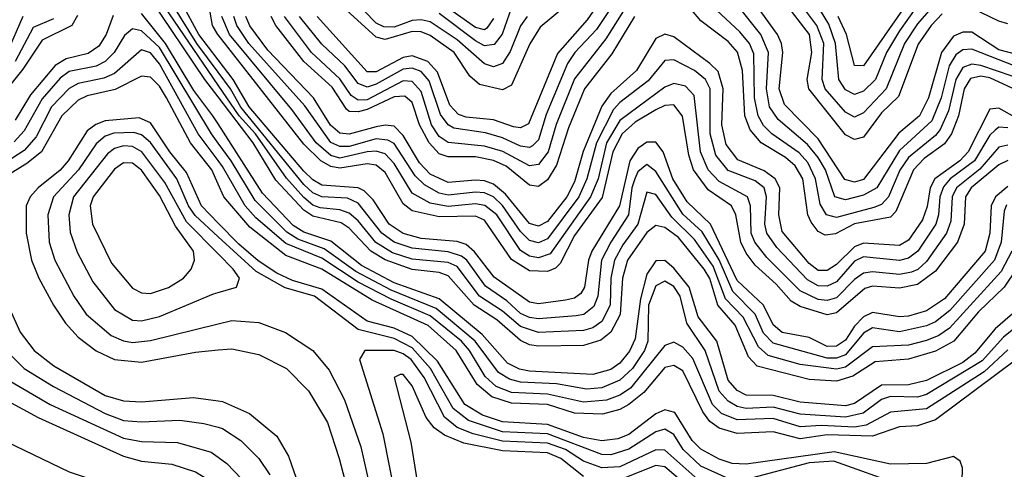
# Model space of a CAD drawing. Header units: inches. Extents: x 990535 to 1117859, y 769386 to 892122.
# Tile 658 of 1056: x 1089560 to 1091742, y 827506 to 828503. Entities that reach past the tile are written whole.
import ezdxf

# ---------------------------------------------------------------- set-up
doc = ezdxf.new("R2010")
doc.units = ezdxf.units.IN
doc.header["$MEASUREMENT"] = 0
doc.layers.add('B0882', color=7, linetype='Continuous')
doc.layers.add('B0892', color=7, linetype='Continuous')

msp = doc.modelspace()

# ---------------------------------------------------------------- linework, layer by layer
at = {"layer": 'B0882', "color": 5}
for points, elevation in [([(1090000, 828331.9), (1089970.6, 828370.6), (1089850, 828550)], 4580), ([(1090000, 828358.1), (1089870, 828548.8)], 4560), ([(1090000, 828386.7), (1089952.5, 828450), (1089898, 828538)], 4540), ([(1090000, 828413.6), (1089956.9, 828470), (1089919.9, 828539.9)], 4520), ([(1090000, 828469.4), (1089999.5, 828470), (1089987.4, 828490), (1089977, 828550)], 4480), ([(1090000, 828271.8), (1089988.4, 828290), (1089946.2, 828346.3), (1089883.4, 828450), (1089830, 828516.6)], 4620), ([(1089688.1, 828511.9), (1089675.9, 828490), (1089610, 828457.4), (1089566.9, 828393.1), (1089495.6, 828304.4)], 4580), ([(1089566.9, 828510), (1089532.2, 828430)], 4540), ([(1089634.9, 828505.1), (1089590, 828485.7), (1089549.9, 828410)], 4560), ([(1089767.5, 828512.5), (1089751.6, 828470), (1089735.6, 828444.4), (1089712.3, 828427.7), (1089663.5, 828416.5), (1089638.8, 828401.2), (1089584, 828336), (1089550, 828280.5)], 4620), ([(1090000, 828229.4), (1089985, 828250), (1089870, 828441.1), (1089830, 828478.2), (1089810, 828482.7), (1089792.3, 828467.7), (1089769.6, 828430.4), (1089749.9, 828410.1), (1089730, 828400.2), (1089670, 828388.2), (1089650, 828373.3), (1089610, 828327.4), (1089570, 828256.3), (1089547.6, 828232.4)], 4640), ([(1090000, 828191), (1089955.5, 828250), (1089870, 828404.8), (1089850, 828429.2), (1089830, 828436.1), (1089770, 828383.5), (1089746.7, 828373.3), (1089690, 828361.3), (1089670, 828350.4), (1089631, 828310), (1089596.9, 828243.1), (1089570, 828213), (1089530, 828187.2)], 4660), ([(1090000, 828138.4), (1089986.2, 828170), (1089938.5, 828230), (1089885.8, 828330), (1089870, 828355.8), (1089850, 828375.5), (1089830, 828377.5), (1089772, 828348), (1089710, 828334), (1089690, 828324.6), (1089653.8, 828290), (1089608.4, 828210), (1089576, 828184), (1089488.1, 828130)], 4680), ([(1090000, 828052.1), (1089962.9, 828090), (1089930, 828164.3), (1089893, 828210), (1089850, 828274.6), (1089825.2, 828285.2), (1089750, 828278.6), (1089729.1, 828270.9), (1089710, 828256.2), (1089667.9, 828190), (1089650, 828169.6), (1089601.4, 828130), (1089583.6, 828110), (1089574.8, 828090), (1089574.6, 828030), (1089586.5, 827970), (1089602.6, 827930), (1089635.4, 827870), (1089661.4, 827830), (1089690, 827799.3), (1089730, 827769.1), (1089770, 827750), (1089830, 827744), (1089950, 827766), (1090000, 827770.8)], 4720), ([(1090000, 828021.9), (1089948.8, 828068.8), (1089934.6, 828090), (1089908.7, 828150), (1089850, 828230.8), (1089830, 828247.7), (1089812.9, 828252.9), (1089768.5, 828251.5), (1089750, 828244.5), (1089730, 828228), (1089690.2, 828170), (1089635.2, 828110), (1089622.4, 828070), (1089625.6, 828010), (1089638.2, 827970), (1089680.5, 827890), (1089707.8, 827850), (1089762.7, 827802.7), (1089790, 827790.8), (1089810, 827787.6), (1089850, 827791.7), (1090000, 827828.8)], 4740), ([(1090000, 827984), (1089930, 828054.8), (1089882, 828142), (1089831.2, 828210), (1089810, 828222.1), (1089790, 828223.4), (1089770, 828217.3), (1089754.7, 828205.3), (1089679.2, 828110), (1089668.9, 828070), (1089672.3, 828032.3), (1089687.6, 827987.6), (1089722.1, 827922.1), (1089770, 827860.6), (1089810, 827837), (1089830, 827835.2), (1089870, 827845.1), (1089990, 827895.3), (1090000, 827898.2)], 4760), ([(1089497.4, 827950), (1089561.1, 827810), (1089592, 827770), (1089635.8, 827735.8), (1089749.7, 827670), (1089790, 827657.9), (1089830, 827656), (1089945.2, 827665.2), (1090000, 827658.1)], 4680), ([(1089539.9, 827760.1), (1089570.4, 827730), (1089635.1, 827690), (1089750, 827630.2), (1089790, 827614.6), (1089830, 827611.6), (1089915.2, 827615.2), (1089968.1, 827608.1), (1090000, 827599.5)], 4660), ([(1089528.3, 827708.3), (1089628, 827650), (1089790, 827575.5), (1089830, 827567.8), (1089910, 827566), (1089984.4, 827544.4), (1090000, 827533.3)], 4640), ([(1089490, 827681.2), (1089601, 827621), (1089790, 827535.6), (1089830, 827524.7), (1089897.5, 827517.5), (1089950, 827500.9), (1089990, 827476.5), (1090000, 827466.6)], 4620), ([(1089530, 827568.2), (1089670, 827500.5), (1089770, 827467.6), (1089866.9, 827426.9), (1089919, 827399), (1089951.6, 827371.6), (1089965.8, 827345.8), (1090000, 827254.9)], 4580)]:
    msp.add_lwpolyline(points, dxfattribs=dict(at, elevation=elevation))
at = {"layer": 'B0882', "color": 5, "elevation": 4780}
msp.add_lwpolyline([(1089790, 828185.4), (1089770, 828171.7), (1089723.1, 828110), (1089716.2, 828090), (1089721.2, 828050), (1089763.4, 827963.4), (1089810, 827907.5), (1089830, 827897.1), (1089850, 827895.8), (1089890, 827909.2), (1089922.9, 827930), (1089939.9, 827950), (1089947.7, 827970), (1089945.2, 827990), (1089905.2, 828045.2), (1089870, 828112.9), (1089830, 828169.2), (1089810, 828184.6)], close=True, dxfattribs=at)
at = {"layer": 'B0892', "color": 5}
for points, elevation in [([(1091550, 828534.2), (1091510, 828478), (1091481.1, 828430), (1091456.5, 828370), (1091430, 828344.5), (1091410, 828337.4), (1091390, 828347.5), (1091375.6, 828370), (1091368.5, 828450), (1091353, 828493), (1091270, 828630.2)], 4240), ([(1090874.9, 828585.1), (1090817.7, 828502.3), (1090751.8, 828428.2), (1090687.7, 828272.3), (1090670, 828263.4), (1090654.7, 828265.3), (1090610, 828281.1), (1090550, 828286.7), (1090532.5, 828292.5), (1090513.4, 828313.4), (1090486.4, 828386.4), (1090464.4, 828410), (1090430, 828423.1), (1090410, 828419.1), (1090350, 828387.2), (1090330, 828387.7), (1090219.1, 828510)], 4320), ([(1090890, 828559.4), (1090838.8, 828481.2), (1090790.7, 828430), (1090774, 828406), (1090727.1, 828292.9), (1090710, 828236.9), (1090696.7, 828223.4), (1090690, 828219.6), (1090670, 828222.3), (1090630, 828241.4), (1090592.3, 828252.3), (1090522.5, 828262.5), (1090509.8, 828269.8), (1090492.6, 828292.6), (1090467.3, 828367.3), (1090450, 828388), (1090430, 828395.4), (1090410, 828393), (1090350, 828359.7), (1090330, 828353.3), (1090310, 828361.5), (1090280.9, 828400.9), (1090230, 828448.3), (1090180.1, 828510)], 4340), ([(1091770, 828425.6), (1091730, 828436.3), (1091670, 828474.9), (1091650, 828475.6), (1091630, 828466.3), (1091603, 828430), (1091573.9, 828330), (1091554.5, 828290), (1091508.7, 828251.3), (1091430, 828148.5), (1091410, 828142.6), (1091388.5, 828148.5), (1091330, 828238.9), (1091254.8, 828314.8), (1091243.2, 828350), (1091251.3, 828430), (1091248.8, 828450), (1091239.6, 828470), (1091170, 828567)], 4320), ([(1090684.6, 828510), (1090670.4, 828489.6), (1090647.3, 828432.7), (1090630, 828405.7), (1090610, 828398.1), (1090590, 828404.9), (1090530, 828458.2), (1090470, 828498.3), (1090450, 828502.9), (1090430, 828501.1), (1090390, 828486.7), (1090366.9, 828486.9), (1090350, 828494.9), (1090297.7, 828550)], 4260), ([(1090610, 828505.6), (1090595.7, 828484.3), (1090590, 828480.8), (1090570, 828485.8), (1090485.6, 828545.6)], 4220), ([(1091790, 828337.4), (1091710, 828374), (1091690, 828377.7), (1091667.1, 828372.9), (1091653.1, 828350), (1091640.7, 828290), (1091625, 828250), (1091610, 828228.1), (1091564.7, 828195.3), (1091540.8, 828170), (1091502.2, 828077.8), (1091490, 828065.5), (1091410, 828050.4), (1091368.2, 828028.2), (1091345, 828025), (1091330, 828033.2), (1091314.1, 828054.1), (1091307, 828070), (1091296.1, 828150), (1091279, 828179), (1091257.5, 828197.5), (1091203.3, 828230), (1091178.8, 828258.8), (1091167.2, 828290), (1091162.3, 828390), (1091150.7, 828430.7), (1091130, 828454.3), (1091070, 828500.6), (1091030, 828548.4)], 4380), ([(1091604.3, 828515.7), (1091580.3, 828490), (1091551.5, 828448.5), (1091507.5, 828332.5), (1091470, 828296.4), (1091430, 828242.7), (1091410, 828237.2), (1091390, 828248), (1091308.7, 828350), (1091305.4, 828370), (1091315.9, 828430), (1091310.2, 828470), (1091258.2, 828538.2)], 4280), ([(1091590, 828539.2), (1091550, 828493.7), (1091521.3, 828450), (1091480.4, 828350), (1091430, 828296.5), (1091410, 828287.2), (1091390, 828297.6), (1091345.4, 828350), (1091338.3, 828370), (1091342.4, 828450), (1091326.6, 828490), (1091282.8, 828550)], 4260), ([(1091533.8, 828550), (1091430, 828400.3), (1091410, 828401.6), (1091392.2, 828470), (1091374.3, 828510)], 4220), ([(1090905.9, 828534.1), (1090859.3, 828460.7), (1090790, 828371.8), (1090749.3, 828270.7), (1090731.6, 828210), (1090710, 828181.6), (1090690, 828179.3), (1090630.7, 828210.7), (1090590, 828222.8), (1090510, 828230.5), (1090490, 828244.2), (1090472.9, 828270), (1090450, 828344.1), (1090430, 828365.9), (1090410, 828367.5), (1090330, 828325.3), (1090310, 828324.2), (1090295.1, 828335.1), (1090270, 828371.9), (1090207.1, 828430), (1090146.9, 828510)], 4360), ([(1090770, 828533.2), (1090713.4, 828486.6), (1090690.5, 828449.5), (1090650, 828357.8), (1090630, 828347.7), (1090579.2, 828359.2), (1090558.1, 828378.1), (1090523, 828430), (1090470, 828468.1), (1090450, 828476.2), (1090430, 828476.7), (1090370, 828459.2), (1090350, 828464), (1090284.1, 828524.1)], 4280), ([(1090650.3, 828530), (1090629.2, 828470.8), (1090611.8, 828448.2), (1090590, 828445.2), (1090570, 828456.1), (1090490, 828516.8)], 4240), ([(1091794.4, 828365.6), (1091690, 828401.7), (1091670, 828404.3), (1091650, 828396.7), (1091634.8, 828370), (1091618.9, 828301.1), (1091600.4, 828259.6), (1091590, 828246.2), (1091530, 828197.1), (1091510.6, 828169.4), (1091485.9, 828110), (1091470, 828093.1), (1091453.1, 828086.9), (1091370, 828064.5), (1091348, 828070), (1091334, 828094), (1091323.9, 828150), (1091306.7, 828186.7), (1091287.7, 828207.7), (1091227.1, 828250), (1091208.7, 828268.7), (1091196.9, 828290), (1091188.9, 828330), (1091187.1, 828427.1), (1091177.4, 828450), (1091155.9, 828475.9), (1091093.9, 828533.9)], 4360), ([(1091770, 828398.3), (1091670, 828437.4), (1091650, 828436.2), (1091634.7, 828425.3), (1091619.7, 828400.3), (1091602.4, 828330), (1091581.3, 828278.7), (1091510, 828213), (1091460, 828130), (1091430, 828113.7), (1091390, 828103.9), (1091366.4, 828110), (1091345.7, 828170), (1091330, 828197.5), (1091306, 828226), (1091241.4, 828281.4), (1091221.7, 828310), (1091215.4, 828350), (1091219.6, 828430), (1091202.7, 828470), (1091150, 828535.7)], 4340), ([(1091750, 828494), (1091730, 828499.3), (1091670, 828528.5)], 4280), ([(1091750, 828225.1), (1091730, 828220.5), (1091688.2, 828171.8), (1091636, 828130), (1091626.7, 828110), (1091624, 828056), (1091614.4, 828030), (1091570, 827966.7), (1091550.5, 827949.5), (1091536.4, 827943.6), (1091510, 827938.1), (1091450, 827944.1), (1091430, 827940.7), (1091410, 827926.8), (1091370, 827886.7), (1091350, 827880.3), (1091330, 827882.7), (1091290, 827901.6), (1091216, 827976), (1091189.3, 828010), (1091181.6, 828030), (1091179.8, 828090), (1091173.2, 828110), (1091110, 828144.3), (1091086.1, 828170), (1091068.7, 828210), (1091054.9, 828334.8), (1091035.6, 828355.6), (1091010, 828361.3), (1090990, 828353.1), (1090890, 828279.4), (1090860.7, 828230), (1090842, 828150), (1090825.5, 828110), (1090735.9, 827984.1), (1090710, 827974.7), (1090690, 827978.7), (1090670, 827991), (1090617.3, 828070), (1090591.3, 828091.3), (1090570, 828094.9), (1090510, 828088.7), (1090470, 828096.3), (1090430, 828118.6), (1090390, 828184.1), (1090370, 828205.7), (1090350, 828211.7), (1090330, 828210), (1090270, 828196.3), (1090250, 828201.9), (1090217.5, 828230), (1090163.5, 828303.5), (1090025.5, 828470), (1090008.2, 828510)], 4460), ([(1091750, 828263.3), (1091730, 828264.8), (1091721.7, 828258.3), (1091710, 828247), (1091675.9, 828190), (1091622.2, 828150), (1091607.3, 828132.7), (1091599.6, 828110), (1091596.7, 828070), (1091590.5, 828050), (1091550.5, 827989.5), (1091530, 827974.2), (1091510, 827969.5), (1091430, 827977.4), (1091410, 827967.4), (1091370, 827922.1), (1091350, 827912.1), (1091330, 827912.7), (1091306.2, 827926.2), (1091237.8, 827997.8), (1091216.2, 828030), (1091211.3, 828050), (1091215.3, 828110), (1091210, 828130), (1091190, 828145.8), (1091130, 828168.5), (1091102.6, 828202.6), (1091090.5, 828250), (1091090.3, 828350), (1091080.1, 828370), (1091055.7, 828390), (1091010, 828413.9), (1090990, 828412.2), (1090952.8, 828367.2), (1090890, 828319.1), (1090876.2, 828303.8), (1090838.7, 828230), (1090817.2, 828150), (1090799.3, 828110), (1090730, 828016.8), (1090710, 828008.4), (1090690, 828013.7), (1090670, 828033.4), (1090630, 828091.1), (1090610, 828110.1), (1090590, 828118.9), (1090570, 828120.7), (1090510, 828114), (1090490, 828118.7), (1090457, 828137), (1090436.8, 828156.8), (1090390, 828228.7), (1090376.3, 828236.2), (1090350, 828238.6), (1090290, 828222.1), (1090270, 828221.8), (1090250, 828230.5), (1090192, 828312), (1090068.3, 828450), (1090041.6, 828490), (1090035, 828510)], 4440), ([(1091795.9, 828270), (1091730, 828306.8), (1091710, 828304.5), (1091662, 828210), (1091643.6, 828190), (1091588, 828150), (1091577.6, 828130), (1091571.3, 828088.7), (1091560.9, 828059.1), (1091530, 828014), (1091510, 828002.7), (1091430, 828007.6), (1091410, 827999.6), (1091370, 827960.1), (1091350, 827947.1), (1091330, 827947.3), (1091310, 827962.5), (1091250, 828033.7), (1091242.2, 828070), (1091244.8, 828130), (1091234.3, 828150), (1091210, 828168), (1091152, 828192), (1091126.1, 828226.1), (1091116.2, 828270), (1091119.2, 828350), (1091107.9, 828387.9), (1091090, 828406.1), (1091010, 828464.8), (1090990, 828471), (1090970, 828460.9), (1090927.2, 828390), (1090870, 828339.4), (1090850, 828311.2), (1090809, 828211), (1090790, 828143.8), (1090772.7, 828110), (1090730, 828055.6), (1090710, 828045.2), (1090690, 828050.9), (1090636.5, 828116.5), (1090610, 828138.2), (1090590, 828145.8), (1090570, 828147.2), (1090510, 828141.9), (1090470, 828160.6), (1090445.9, 828185.9), (1090410, 828246.3), (1090390, 828266.6), (1090370, 828269.2), (1090350, 828265.7), (1090290, 828249), (1090270, 828251.7), (1090249, 828269), (1090211.2, 828330), (1090110, 828435.7), (1090070, 828489.3), (1090061.7, 828510)], 4420), ([(1090922.7, 828510), (1090872.6, 828427.4), (1090811.7, 828350), (1090776.7, 828263.3), (1090750, 828180.4), (1090730, 828148.1), (1090710, 828133.4), (1090690, 828135.8), (1090638.1, 828178.1), (1090610, 828191.1), (1090570, 828198.8), (1090510, 828198.7), (1090490, 828205.5), (1090467.4, 828230), (1090446.6, 828270), (1090430, 828319.3), (1090413.7, 828333.7), (1090390, 828331.9), (1090330, 828303.6), (1090310, 828298.6), (1090290, 828299.6), (1090284.6, 828304.5), (1090253, 828353), (1090190, 828410.5), (1090127.8, 828490), (1090117.2, 828510)], 4380), ([(1091750, 828191.1), (1091730, 828181.1), (1091669, 828130), (1091656.1, 828110), (1091653.1, 828050), (1091638.7, 828010), (1091590, 827945.4), (1091550, 827916.1), (1091510, 827908), (1091450, 827912.3), (1091433.1, 827906.9), (1091370, 827853.3), (1091350, 827849), (1091290, 827867.4), (1091270, 827879.1), (1091236.9, 827916.9), (1091190, 827959), (1091170, 827985.4), (1091158.4, 828010), (1091147, 828070), (1091137.3, 828090), (1091085.9, 828125.9), (1091053.7, 828170), (1091042.9, 828202.9), (1091028.9, 828288.9), (1091010, 828314.4), (1090990, 828312.6), (1090970, 828302.8), (1090924.2, 828275.8), (1090895.7, 828250), (1090874.9, 828210), (1090850.9, 828109.1), (1090790, 828024.5), (1090757.7, 827962.3), (1090747.9, 827952.1), (1090730, 827944.4), (1090690, 827946.2), (1090650, 827971.2), (1090590, 828058.4), (1090570, 828067.3), (1090490, 828065.7), (1090430, 828079.3), (1090410, 828094.8), (1090370, 828163.9), (1090350, 828180.6), (1090330, 828183.6), (1090270, 828174.1), (1090250, 828177.5), (1090227.4, 828190), (1090190, 828226.9), (1090000, 828469.4)], 4480), ([(1091750, 828132.9), (1091722.4, 828110), (1091713.4, 828090), (1091710, 828029.8), (1091699.9, 827990), (1091610, 827884.1), (1091570, 827857.2), (1091530, 827845.9), (1091510, 827844.2), (1091450, 827854.1), (1091430, 827844.4), (1091410, 827823.9), (1091390, 827792.7), (1091370, 827779.1), (1091350, 827778.3), (1091310, 827798.4), (1091250, 827809.6), (1091230, 827826.7), (1091208.4, 827870), (1091150, 827924.7), (1091091.1, 828050), (1091039.3, 828099.3), (1091007.3, 828150), (1090986.4, 828210), (1090970, 828231.7), (1090950, 828231.4), (1090930, 828217.7), (1090912.5, 828190), (1090889.8, 828090), (1090828.5, 827990), (1090820.6, 827970), (1090811.6, 827910), (1090803.8, 827896.2), (1090790, 827885.4), (1090770, 827880.9), (1090710, 827873.4), (1090690, 827876.5), (1090611.9, 827931.9), (1090568.4, 827988.4), (1090550, 828004.5), (1090530, 828011.2), (1090450, 828018.2), (1090410, 828028.7), (1090379, 828050), (1090343.6, 828103.6), (1090323.6, 828123.6), (1090310, 828130.1), (1090230, 828135.9), (1090210, 828147.7), (1090190, 828167.3), (1090068.9, 828310), (1090033.4, 828370), (1090000, 828413.6)], 4520), ([(1091747.2, 828092.8), (1091741.6, 828078.4), (1091735.4, 828010), (1091720.8, 827970), (1091621.4, 827858.6), (1091590, 827833.4), (1091570, 827824.2), (1091510, 827811.3), (1091450, 827819.8), (1091430, 827807.7), (1091390, 827759.7), (1091370, 827752.6), (1091350, 827753), (1091230, 827785.7), (1091208.4, 827808.4), (1091190.2, 827850.2), (1091140.4, 827900.4), (1091110, 827970.9), (1091072.6, 828032.6), (1091030, 828071.5), (1090970, 828166.7), (1090950, 828181.9), (1090930, 828165.4), (1090923.6, 828150), (1090916.8, 828130), (1090909.5, 828070), (1090870, 828009.9), (1090849.6, 827970), (1090841.7, 827890), (1090832.7, 827867.3), (1090810.2, 827849.8), (1090793.5, 827846.5), (1090710, 827839.9), (1090690, 827842.6), (1090670, 827852), (1090639.6, 827879.6), (1090592.5, 827912.5), (1090550.9, 827970), (1090539, 827979), (1090510, 827988.3), (1090430, 827996.3), (1090390, 828010), (1090363.1, 828030), (1090310, 828096.4), (1090287, 828107), (1090230, 828110.1), (1090210, 828119.4), (1090190, 828137.6), (1090050, 828309.3), (1090027.6, 828350), (1090000, 828386.7)], 4540), ([(1091758.6, 827990), (1091735.1, 827944.9), (1091620.5, 827819.5), (1091597, 827803), (1091570, 827791.6), (1091530, 827781.5), (1091450, 827777.7), (1091390, 827732.7), (1091370, 827728.4), (1091290, 827738.5), (1091218.7, 827758.7), (1091197.4, 827777.4), (1091163.2, 827843.2), (1091124.4, 827884.4), (1091096.9, 827956.9), (1091055.8, 828015.8), (1091005.1, 828065.1), (1090970, 828115.5), (1090950, 828120.9), (1090930.4, 828050), (1090896.5, 828003.5), (1090878.5, 827970), (1090870.4, 827930), (1090868.5, 827870), (1090850, 827834.2), (1090830, 827820.1), (1090810, 827813.8), (1090710, 827809.7), (1090670, 827822.6), (1090630, 827857), (1090579, 827890), (1090530, 827955.5), (1090510, 827964.7), (1090430, 827972.2), (1090386.3, 827986.3), (1090349.2, 828009.2), (1090310, 828057), (1090290, 828073.8), (1090270, 828081.7), (1090226.2, 828086.2), (1090210, 828092.1), (1090190, 828109), (1090151.4, 828151.4), (1090082.5, 828250), (1090046.4, 828290), (1090000, 828358.1)], 4560), ([(1091769.1, 827950.9), (1091742, 827910), (1091685, 827855), (1091630.4, 827790), (1091590, 827767.8), (1091530, 827750.6), (1091455.7, 827744.3), (1091406.9, 827713.1), (1091370, 827701.9), (1091310, 827705.2), (1091194.6, 827734.6), (1091175.5, 827755.5), (1091146.1, 827826.1), (1091107.2, 827870), (1091089.4, 827929.4), (1091077.3, 827950), (1091019.9, 828019.9), (1090990, 828042.6), (1090970, 828046.9), (1090950, 828031.2), (1090907.4, 827970), (1090896.1, 827930), (1090890.8, 827849.2), (1090870, 827810), (1090847.8, 827792.2), (1090810, 827780.4), (1090710, 827779.4), (1090690, 827782.2), (1090670, 827791.5), (1090617.3, 827837.3), (1090567.2, 827870), (1090510, 827935.4), (1090490, 827942.3), (1090430, 827948.9), (1090370, 827970.4), (1090338.4, 827990), (1090290, 828041), (1090272.6, 828052.6), (1090210, 828067.6), (1090190, 828080.7), (1090127.5, 828147.5), (1090077.5, 828230), (1090000, 828331.9)], 4580), ([(1091782.2, 827870), (1091722, 827818), (1091676.6, 827763.4), (1091650, 827742.9), (1091570, 827702.8), (1091530, 827693.7), (1091470, 827692.9), (1091410, 827652), (1091390, 827647), (1091290, 827655), (1091230, 827669.6), (1091170, 827670.7), (1091150, 827680.7), (1091130, 827703.8), (1091105.1, 827790), (1091064, 827844), (1091044.1, 827910), (1091010, 827952.5), (1090990, 827969.3), (1090970, 827968.3), (1090950, 827939.2), (1090935.7, 827884.3), (1090924.2, 827795.8), (1090911.8, 827768.2), (1090890, 827741.4), (1090870, 827727.8), (1090830, 827716.2), (1090690, 827724), (1090668, 827728), (1090641.6, 827741.6), (1090584.9, 827804.9), (1090490, 827884.4), (1090390, 827919.7), (1090317.9, 827957.9), (1090250, 828012.2), (1090190, 828031.8), (1090166.6, 828046.6), (1090098.1, 828118.1), (1090000, 828271.8)], 4620), ([(1091804.2, 827850), (1091740.7, 827799.3), (1091693.2, 827746.8), (1091570, 827671.9), (1091550, 827666.1), (1091490, 827668), (1091470, 827660.8), (1091429.1, 827630.9), (1091390, 827622), (1091290, 827628.3), (1091230, 827643.8), (1091170, 827641.3), (1091150, 827645.8), (1091130, 827657.3), (1091110, 827679.8), (1091079.3, 827770), (1091038.4, 827830), (1091024.1, 827890), (1091010, 827911.4), (1090990, 827923), (1090970, 827912.9), (1090953.9, 827870), (1090952.1, 827790), (1090944.8, 827770), (1090918.2, 827730), (1090890, 827703.7), (1090850, 827687.1), (1090816, 827684), (1090750, 827695.7), (1090670, 827699.7), (1090645.8, 827705.8), (1090621.2, 827721.2), (1090569.4, 827790), (1090482.9, 827863), (1090383.4, 827903.4), (1090304.8, 827944.8), (1090235.3, 827995.3), (1090176.7, 828016.7), (1090152, 828032), (1090082, 828101.9), (1090028.7, 828190), (1090000, 828229.4)], 4640), ([(1091750, 827771.1), (1091697.8, 827722.2), (1091570, 827640.1), (1091490, 827632.6), (1091435.8, 827604.2), (1091410, 827599.8), (1091336.5, 827603.5), (1091290, 827600.3), (1091230, 827618.8), (1091150, 827615.9), (1091115.8, 827630), (1091095.9, 827650), (1091052.1, 827752.1), (1091030, 827777), (1091010, 827787.9), (1090990, 827780.5), (1090913.6, 827686.4), (1090890, 827670.6), (1090860.5, 827659.5), (1090810, 827655.1), (1090730, 827672.8), (1090650, 827676.9), (1090616.4, 827690), (1090592, 827712), (1090556.9, 827770), (1090539.1, 827790), (1090470, 827846.7), (1090383.4, 827883.4), (1090310, 827920.8), (1090230, 827974), (1090150, 828007.1), (1090083.5, 828063.5), (1090059.6, 828090), (1090010, 828177.7), (1090000, 828191)], 4660), ([(1091770, 827750.3), (1091590, 827615.7), (1091550, 827602.6), (1091510, 827600.1), (1091450, 827579.5), (1091350, 827582.9), (1091290, 827573.9), (1091230, 827589), (1091150, 827585.7), (1091110, 827597.8), (1091090, 827612.1), (1091073.8, 827633.8), (1091030, 827724.4), (1091010, 827736.1), (1090990, 827731.8), (1090943.4, 827676.6), (1090910, 827650.1), (1090890, 827638.6), (1090851.8, 827628.2), (1090790, 827631), (1090730, 827649.8), (1090650, 827652.9), (1090606.9, 827666.9), (1090574.2, 827694.2), (1090527.7, 827770), (1090465.2, 827825.2), (1090341.5, 827881.5), (1090230, 827949.9), (1090150, 827979.9), (1090070, 828043.1), (1090012.4, 828110), (1090000, 828138.4)], 4680), ([(1091647.9, 827450), (1091649.9, 827509.9), (1091644.2, 827524.2), (1091630, 827534.8), (1091570, 827518.8), (1091490, 827518), (1091365.2, 827545.2), (1091170, 827517.4), (1091139.2, 827519.2), (1091110, 827529), (1091070, 827550.9), (1091050.4, 827570.4), (1091012.3, 827632.3), (1090990, 827638.1), (1090970, 827629), (1090910, 827583.1), (1090886.1, 827573.9), (1090850.3, 827569.7), (1090810, 827577.1), (1090730, 827605.9), (1090630, 827611.2), (1090586.1, 827626.1), (1090546.5, 827650), (1090485.8, 827745.8), (1090430, 827800.4), (1090390, 827819), (1090330, 827834.9), (1090230, 827905.9), (1090165.1, 827925.1), (1090130, 827941.1), (1090088.7, 827968.7), (1090045.5, 828005.5), (1090000, 828052.1)], 4720), ([(1091130, 827486), (1091070, 827513.5), (1091030.9, 827550), (1091010, 827583.2), (1090990, 827595.4), (1090970, 827589.1), (1090910, 827550.6), (1090870, 827538.7), (1090850, 827539.4), (1090730, 827584.9), (1090630, 827589.6), (1090554.6, 827614.6), (1090520.8, 827640.8), (1090470.5, 827730), (1090430, 827775.9), (1090390, 827796.1), (1090310, 827816.4), (1090213.3, 827890), (1090148.2, 827908.2), (1090084.6, 827944.6), (1090000, 828021.9)], 4740), ([(1090000, 827898.2), (1090041, 827910), (1090047.5, 827930), (1090033.6, 827950), (1090000, 827984)], 4760), ([(1090000, 827828.8), (1090030, 827836.2), (1090090, 827831.6), (1090149.3, 827809.3), (1090209.6, 827770), (1090246, 827726), (1090280.3, 827660.3), (1090316.1, 827556.1), (1090376.2, 827290)], 4740), ([(1090000, 827770.8), (1090030, 827773.7), (1090090, 827761.1), (1090151.2, 827730), (1090200.6, 827680.6), (1090242.1, 827610), (1090267.9, 827530), (1090320.4, 827330)], 4720), ([(1091070, 827478), (1090990, 827548.6), (1090970, 827549.4), (1090890, 827511.5), (1090850, 827509.4), (1090810, 827524.5), (1090769.7, 827550), (1090730, 827564.3), (1090630, 827568.4), (1090565.1, 827585.1), (1090530, 827598.9), (1090501.6, 827621.6), (1090456.5, 827710), (1090427.5, 827750), (1090410, 827762.4), (1090390, 827769.3), (1090325, 827770), (1090313.3, 827750), (1090364.7, 827584.7), (1090423.3, 827290)], 4760), ([(1090810, 827490.6), (1090759.6, 827530), (1090730, 827543), (1090630, 827547.6), (1090544.6, 827564.6), (1090501.8, 827581.8), (1090478.5, 827598.5), (1090461, 827621), (1090430, 827691.4), (1090410, 827716.7), (1090403.7, 827716.3), (1090390.3, 827709.7), (1090426.7, 827566.7), (1090457.6, 827377.6)], 4780), ([(1090000, 827658.1), (1090010, 827656.8), (1090069.8, 827629.8), (1090130, 827580.1), (1090155.6, 827535.6), (1090178.8, 827470)], 4680), ([(1090000, 827599.5), (1090010, 827596.8), (1090050, 827570.5), (1090090.5, 827530.5), (1090114.4, 827494.4)], 4660), ([(1090000, 827533.3), (1090019.5, 827519.5), (1090068.2, 827468.2)], 4640), ([(1091070, 827444.1), (1090990, 827511.9), (1090970, 827514.5), (1090890, 827482.8)], 4780), ([(1091517.2, 827470), (1091364.2, 827524.2), (1091310, 827520.4), (1091170, 827483.8)], 4740)]:
    msp.add_lwpolyline(points, dxfattribs=dict(at, elevation=elevation))

doc.saveas('drawing.dxf')
